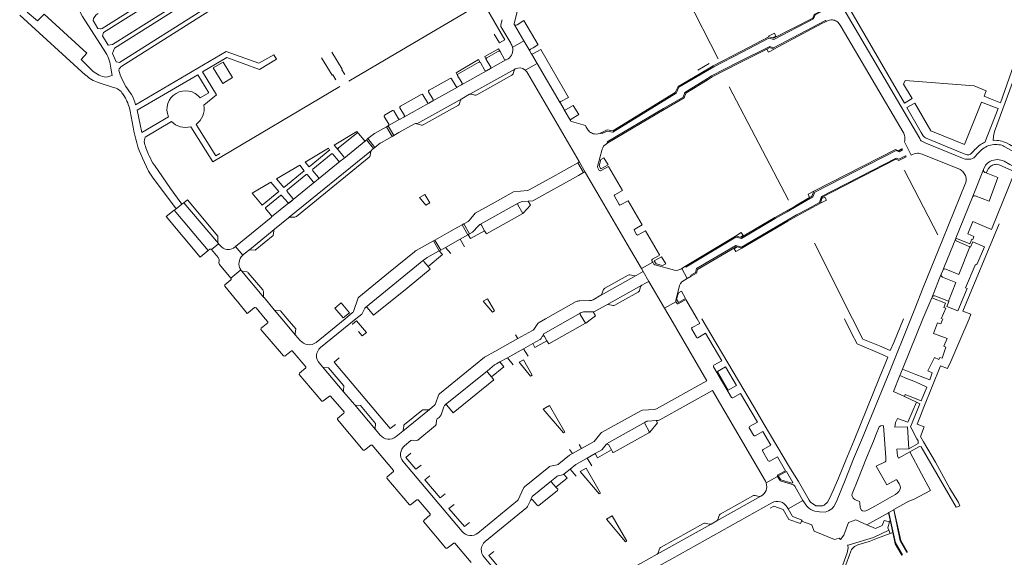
# Model space of a CAD drawing. Extents: x 145000 to 155000, y 457500 to 470000.
# Tile 386 of 548: x 148554 to 148995, y 467893 to 468134. Entities that reach past the tile are written whole.
import ezdxf

# ---------------------------------------------------------------- set-up
doc = ezdxf.new("R2010")
doc.units = 0
doc.header["$LTSCALE"] = 0.2
doc.header["$MEASUREMENT"] = 0
doc.layers.add('kant verharding', color=252, linetype='Continuous', lineweight=0)

msp = doc.modelspace()

# ---------------------------------------------------------------- linework, layer by layer
at = {"layer": 'kant verharding', "linetype": 'Continuous', "lineweight": 0}
for p, q in [((148848.92, 468151.27), (148866.74, 468116.47)), ((148638.57, 468137.85), (148599.6, 468113.16)), ((148701.3, 468106.42), (148758.54, 468140.25)), ((148583.36, 468109.17), (148553.81, 468135.94)), ((148588.85, 468130.04), (148586.66, 468133.58)), ((148588.85, 468130.04), (148589.97, 468129.89)), ((148775.47, 468131.68), (148779.66, 468124.44)), ((148590.91, 468126.72), (148593.47, 468122.59)), ((148779.66, 468124.44), (148782.26, 468120.01)), ((148763.04, 468116.88), (148768.23, 468119.85)), ((148768.98, 468119.67), (148771.02, 468116.2)), ((148782.3, 468119.95), (148782.98, 468118.8)), ((148764.86, 468112.73), (148762.82, 468116.2)), ((148764.73, 468112.11), (148771.57, 468115.96)), ((148771.57, 468115.96), (148771.71, 468116.03)), ((148771.71, 468116.03), (148772.59, 468116.5)), ((148782.98, 468118.8), (148783.03, 468118.7)), ((148783.03, 468118.7), (148785.57, 468114.34)), ((148598.18, 468111.39), (148598.77, 468109.34)), ((148759.47, 468114.89), (148750.11, 468109.65)), ((148751.76, 468104.85), (148762.88, 468111.08)), ((148755.44, 468100.62), (148775.59, 468111.87)), ((148760.18, 468114.74), (148760.1, 468114.84)), ((148760.18, 468114.74), (148762.2, 468111.27)), ((148762.88, 468111.08), (148764.63, 468112.06)), ((148764.63, 468112.06), (148764.73, 468112.11)), ((148775.59, 468111.87), (148775.25, 468111.37)), ((148775.75, 468111.96), (148775.59, 468111.87)), ((148781.01, 468110.6), (148780.29, 468111.4)), ((148785.57, 468114.34), (148795.95, 468096.69)), ((148857.64, 468111.36), (148862.68, 468114.4)), ((148737.19, 468102.47), (148746.62, 468107.71)), ((148747.3, 468107.51), (148749.31, 468104.04)), ((148749.95, 468108.98), (148751.94, 468105.52)), ((148595.78, 468103.61), (148588.92, 468105.78)), ((148640.35, 468070.39), (148697.27, 468104.05)), ((148739.07, 468098.28), (148736.99, 468101.74)), ((148738.87, 468097.63), (148749.94, 468103.83)), ((148749.94, 468103.83), (148749.99, 468103.86)), ((148749.99, 468103.86), (148751.76, 468104.85)), ((148871.61, 468103.93), (148898.12, 468053.21)), ((148601.15, 468098.86), (148599.98, 468100.7)), ((148603.84, 468100.44), (148603.39, 468101.08)), ((148733.67, 468100.49), (148724.34, 468095.19)), ((148731.69, 468087.37), (148751.82, 468098.59)), ((148736.41, 468096.83), (148734.44, 468100.33)), ((148737.09, 468096.64), (148738.87, 468097.63)), ((148750.86, 468096.4), (148751.33, 468098)), ((148751.82, 468098.59), (148755.31, 468100.55)), ((148755.44, 468100.62), (148755.31, 468100.55)), ((148604.71, 468085.85), (148603.29, 468092.98)), ((148720.78, 468093.27), (148717.28, 468091.29)), ((148723.5, 468089.59), (148721.47, 468093.12)), ((148724.14, 468094.53), (148726.15, 468091.07)), ((148725.94, 468090.39), (148737.09, 468096.64)), ((148734.58, 468086.91), (148750.39, 468095.77)), ((148795.95, 468096.69), (148795.99, 468096.59)), ((148795.99, 468096.59), (148797.64, 468093.76)), ((148797.64, 468093.76), (148797.7, 468093.67)), ((148797.7, 468093.67), (148800.61, 468088.79)), ((148620.48, 468090.52), (148608.5, 468083.51)), ((148717.1, 468090.61), (148719.11, 468087.16)), ((148718.96, 468086.52), (148724.13, 468089.39)), ((148724.13, 468089.39), (148724.18, 468089.42)), ((148724.18, 468089.42), (148725.94, 468090.39)), ((148800.61, 468088.79), (148800.72, 468088.59)), ((148800.72, 468088.59), (148800.96, 468088.45)), ((148610.06, 468081.38), (148621.81, 468088.36)), ((148630.41, 468086.05), (148640.35, 468070.39)), ((148641.73, 468072.94), (148632.88, 468087.11)), ((148718.13, 468086.07), (148718.87, 468086.49)), ((148718.13, 468086.07), (148720.6, 468081.66)), ((148718.87, 468086.49), (148718.96, 468086.52)), ((148721.34, 468082.08), (148718.87, 468086.49)), ((148731.51, 468087.43), (148731.69, 468087.37)), ((148731.69, 468087.37), (148733.8, 468086.81)), ((148704.83, 468083.11), (148696.54, 468076.4)), ((148698.95, 468071.89), (148708.84, 468079.92)), ((148708.13, 468080), (148705.55, 468083.08)), ((148712.3, 468076.26), (148709.15, 468080.17)), ((148709.82, 468080.7), (148712.96, 468076.79)), ((148720.6, 468081.66), (148721.34, 468082.08)), ((148674.53, 468045.48), (148711.33, 468075.44)), ((148696.46, 468075.69), (148699.03, 468072.6)), ((148711.33, 468075.44), (148711.17, 468075.09)), ((148711.61, 468075.7), (148711.33, 468075.44)), ((148711.61, 468075.7), (148712.3, 468076.26)), ((148712.3, 468076.26), (148712.96, 468076.79)), ((148994.86, 468077.21), (149000, 468074.3)), ((148611.55, 468066.07), (148608.76, 468072.02)), ((148643.5, 468073.99), (148641.73, 468072.94)), ((148677.77, 468045.87), (148710.39, 468072.47)), ((148693.38, 468073.8), (148685.11, 468067.06)), ((148696.68, 468070.71), (148694.1, 468073.78)), ((148697.38, 468070.62), (148698.95, 468071.89)), ((148710.82, 468073.13), (148711.17, 468075.09)), ((148614.14, 468068.77), (148621.32, 468058.44)), ((148687.58, 468062.63), (148697.38, 468070.62)), ((148803.88, 468069.88), (148804.28, 468070.11)), ((148803.88, 468069.88), (148806.42, 468065.5)), ((148804.38, 468070.51), (148807.3, 468065.47)), ((148980.58, 468054.51), (148985.57, 468066.85)), ((148985.61, 468066.94), (148985.57, 468066.85)), ((148985.61, 468066.94), (148986.44, 468068.76)), ((148673.72, 468057.76), (148682.04, 468064.51)), ((148682.7, 468064.49), (148685.25, 468061.4)), ((148685.05, 468066.36), (148687.61, 468063.29)), ((148685.96, 468061.32), (148687.53, 468062.58)), ((148687.53, 468062.58), (148687.58, 468062.63)), ((148804.08, 468064.21), (148806.42, 468065.5)), ((148806.42, 468065.5), (148806.65, 468065.63)), ((148986.8, 468065.34), (148986.15, 468065.6)), ((148621.32, 468058.44), (148626.47, 468051.36)), ((148676.3, 468053.47), (148685.96, 468061.32)), ((148664.08, 468049.92), (148670.6, 468055.23)), ((148671.3, 468055.15), (148673.87, 468052.07)), ((148676.19, 468053.97), (148673.63, 468057.06)), ((148674.35, 468051.89), (148676.3, 468053.47)), ((148674.6, 468052), (148676.14, 468053.26)), ((148676.14, 468053.26), (148676.3, 468053.47)), ((148912.57, 468051.8), (148913.16, 468053.83)), ((148623.04, 468048.67), (148623.85, 468049.31)), ((148623.85, 468049.31), (148626.47, 468051.36)), ((148626.47, 468051.36), (148627.32, 468052.02)), ((148666.59, 468046.15), (148664.01, 468049.22)), ((148666.65, 468045.62), (148674.35, 468051.89)), ((148674.35, 468051.89), (148674.6, 468052)), ((148759.92, 468042.2), (148777.16, 468051.8)), ((148779.21, 468047.25), (148776.96, 468051.13)), ((148826.4, 468052.9), (148832.68, 468042.04)), ((148666.5, 468045.43), (148666.65, 468045.62)), ((148667.96, 468040.14), (148674.28, 468045.32)), ((148674.53, 468045.48), (148674.28, 468045.32)), ((148675.01, 468045.6), (148674.53, 468045.48)), ((148675.01, 468045.6), (148677.03, 468045.6)), ((148667.96, 468040.14), (148667.81, 468039.99)), ((148752, 468042.16), (148752.75, 468042.57))]:
    msp.add_line(p, q, dxfattribs=at)
at = {"layer": 'kant verharding', "lineweight": 0}
for p, q in [((148973.1, 468036.11), (148980.58, 468054.51)), ((148627.32, 468052.02), (148642.8, 468033.75)), ((148623.04, 468048.67), (148638.3, 468030.61)), ((148650.45, 468032.34), (148666.5, 468045.43)), ((148656.73, 468030.9), (148667.81, 468039.99)), ((148667.81, 468039.99), (148667.61, 468039.46)), ((148745.97, 468038.77), (148748.38, 468040.13)), ((148752, 468042.16), (148754.56, 468037.62)), ((148752.75, 468042.57), (148755.31, 468038.03)), ((148760.61, 468041.96), (148762.05, 468039.48)), ((148739.8, 468035.29), (148745.97, 468038.77)), ((148744.57, 468032.02), (148751.05, 468035.65)), ((148751.05, 468035.65), (148754.56, 468037.62)), ((148751.05, 468035.65), (148753.07, 468032.25)), ((148754.56, 468037.62), (148754.69, 468037.69)), ((148834.2, 468039.43), (148840.43, 468028.67)), ((148851.99, 468023.53), (148874.48, 468037.08)), ((148874.48, 468037.08), (148876.67, 468036.65)), ((148973.08, 468036.06), (148973.1, 468036.11)), ((148639, 468031.17), (148638.3, 468030.61)), ((148642.92, 468033.62), (148639.76, 468031.05)), ((148642.8, 468033.75), (148642.92, 468033.62)), ((148642.92, 468033.62), (148643.48, 468032.98)), ((148650.45, 468032.34), (148653.7, 468028.49)), ((148739.11, 468034.9), (148741.71, 468030.43)), ((148739.8, 468035.29), (148742.42, 468030.83)), ((148742.42, 468030.83), (148744.57, 468032.02)), ((148744.57, 468032.02), (148746.9, 468029.3)), ((148875.21, 468032.19), (148877.24, 468031.64)), ((148909.84, 468033.92), (148926.79, 468000)), ((148639.76, 468031.05), (148639.73, 468031.09)), ((148642.68, 468027.54), (148639.76, 468031.05)), ((148654.07, 468028.8), (148653.7, 468028.49)), ((148741.71, 468030.43), (148742.42, 468030.83)), ((148708.75, 468005.13), (148734.9, 468026.43)), ((148736.72, 468023.52), (148734.85, 468025.74)), ((148832.37, 468022.51), (148837.41, 468025.34)), ((148832.37, 468022.51), (148833.15, 468021.19)), ((148849.9, 468022.27), (148850.46, 468022.61)), ((148850.46, 468022.61), (148851.99, 468023.53)), ((148850.46, 468022.61), (148852.79, 468018.05)), ((148652.83, 468021.9), (148648.39, 468018.27)), ((148648.39, 468018.27), (148648.44, 468018.21)), ((148652.83, 468021.9), (148652.91, 468021.78)), ((148652.91, 468021.78), (148653.18, 468021.51)), ((148653.18, 468021.51), (148663.16, 468009.64)), ((148814.21, 468010.61), (148829.9, 468019.39)), ((148827.17, 468019.74), (148829.15, 468019.29)), ((148829.9, 468019.39), (148833.15, 468021.19)), ((148833.15, 468021.19), (148835.65, 468016.78)), ((148851.61, 468017.35), (148852.79, 468018.05)), ((148852.79, 468018.05), (148854.64, 468019.13)), ((148966.64, 468020.04), (148967.32, 468021.72)), ((148645.63, 468014.59), (148651.05, 468008.06)), ((148648.39, 468017.49), (148645.71, 468015.31)), ((148816.86, 468006.36), (148832.42, 468015.05)), ((148835.65, 468016.78), (148842.66, 468004.78)), ((148663, 468012.24), (148662.99, 468010.23)), ((148663.16, 468009.64), (148663.26, 468009.53)), ((148663.26, 468009.53), (148667.83, 468004.12)), ((148814.13, 468010.57), (148810.62, 468008.59)), ((148814.13, 468010.57), (148814.21, 468010.61)), ((148958.39, 468000), (148962.38, 468009.47)), ((148962.38, 468009.47), (148962.5, 468009.75)), ((148963.8, 468010.31), (148969.82, 468007.87)), ((148651.05, 468008.06), (148651.32, 468007.73)), ((148659.67, 468004.94), (148663.83, 468000)), ((148708.75, 468005.13), (148708.7, 468005.09)), ((148803.14, 468007.71), (148789.31, 468000)), ((148809.12, 468008.17), (148804.66, 468008.09)), ((148842.66, 468004.78), (148847.78, 468007.65)), ((148852.26, 468008.67), (148857.29, 468000)), ((148667.83, 468004.12), (148671.3, 468000)), ((148804.93, 468002.51), (148800.45, 468000)), ((148805.07, 468002.65), (148804.93, 468002.51)), ((148806.09, 468000), (148804.93, 468001.97)), ((148806.78, 468003.12), (148810.62, 468003.19)), ((148979.05, 468000), (148979.93, 468002.09)), ((148671.3, 468000), (148677.41, 467992.77)), ((148699.56, 468000), (148686.6, 467989.42)), ((148704.44, 468000), (148688.54, 467987.11)), ((148807.26, 467998.01), (148806.09, 468000)), ((148679.44, 467990.37), (148677.41, 467992.77)), ((148775.92, 467992.87), (148776.89, 467991.14)), ((148790.01, 467990.2), (148788.86, 467992.17)), ((148779.56, 467986.66), (148783.61, 467988.93)), ((148772.26, 467982.6), (148779.56, 467986.66)), ((148779.56, 467986.66), (148781.55, 467983.28)), ((148688.07, 467980.15), (148689.45, 467978.53)), ((148689.45, 467978.53), (148699.02, 467967.22)), ((148768.88, 467980.73), (148772.26, 467982.6)), ((148772.26, 467982.6), (148774.91, 467979.46)), ((148744.44, 467961.46), (148763.32, 467976.79)), ((148765.09, 467974.05), (148763.34, 467976.15)), ((148948.1, 467974.57), (148949.19, 467977.53)), ((148703.75, 467961.62), (148699.02, 467967.22)), ((148955.48, 467962.77), (148950.13, 467965.27)), ((148703.75, 467961.62), (148713.22, 467950.43)), ((148725.41, 467949.73), (148737.34, 467959.44)), ((148715.26, 467948), (148713.22, 467950.43)), ((148725.41, 467949.73), (148722.38, 467947.27)), ((148804.45, 467943.79), (148805.52, 467942)), ((148818.86, 467941.34), (148817.49, 467943.71)), ((148800.05, 467941.51), (148801.49, 467939.79)), ((148801.49, 467939.79), (148805.52, 467942)), ((148808.03, 467937.65), (148811.58, 467939.65)), ((148818.86, 467941.34), (148819.38, 467940.44)), ((148752.03, 467904.82), (148725.48, 467936.21)), ((148808.03, 467937.65), (148810.05, 467934.23)), ((148797.56, 467930.39), (148800.4, 467932.7)), ((148800.4, 467932.7), (148803.05, 467929.55)), ((148888.16, 467926.62), (148893.23, 467929.45)), ((148794.65, 467923.18), (148786.42, 467916.47)), ((148794.02, 467924.66), (148794.69, 467923.87)), ((148785.67, 467916.52), (148783.58, 467918.96)), ((148866.1, 467909.59), (148885.74, 467920.6)), ((148897.98, 467914.9), (148904.68, 467918.67)), ((148905.31, 467917.56), (148904.68, 467918.67)), ((148897.54, 467915.65), (148897.98, 467914.9)), ((148933.21, 467907.74), (148942.96, 467913.2)), ((148942.96, 467913.2), (148943.16, 467913.31)), ((148943.68, 467909.93), (148942.96, 467913.2)), ((148943.16, 467913.31), (148943.8, 467910.4)), ((148839.37, 467894.68), (148863.48, 467908.11)), ((148863.48, 467908.11), (148866.1, 467909.59)), ((148943.49, 467909.17), (148943.68, 467909.93)), ((148943.68, 467909.93), (148943.8, 467910.4)), ((148944.93, 467904.28), (148943.68, 467909.93)), ((148943.13, 467905.37), (148943.74, 467903.92)), ((148943.74, 467903.92), (148944.93, 467904.28)), ((148787.02, 467863.44), (148761.82, 467893.23)), ((148923.84, 467889.8), (148925.49, 467894.39)), ((148949.31, 467894.35), (148948.95, 467894.15))]:
    msp.add_line(p, q, dxfattribs=at)
at = {"layer": 'kant verharding', "linetype": 'Continuous', "lineweight": 0, "flags": 128}
for points in [[(148875.2, 468220.09), (148887.32, 468199.39), (148887.51, 468198.92), (148887.79, 468198.49), (148888, 468198.27), (148888.25, 468198.08), (148888.63, 468197.92), (148889.04, 468197.88), (148893.85, 468196.57), (148894.35, 468196.46), (148894.81, 468196.25), (148895.07, 468196.07), (148895.29, 468195.84), (148895.45, 468195.61), (148895.58, 468195.36), (148920.38, 468153.37), (148920.76, 468152.89), (148921.04, 468152.35), (148921.2, 468151.83), (148921.29, 468151.29), (148921.31, 468150.89), (148921.28, 468150.49), (148919.53, 468144.6), (148957.02, 468080.73)], [(148590.73, 468130.06), (148629.04, 468154.28), (148629.16, 468155.69), (148627.18, 468158.94), (148625.33, 468159.63)], [(148597.77, 468155.45), (148577.74, 468143.31), (148581.94, 468135.45), (148592.34, 468119.13)], [(148590.91, 468126.72), (148591.38, 468128.3), (148630.15, 468152.72), (148631.4, 468152.08), (148633.62, 468148.38), (148633.45, 468146.97), (148595.4, 468122.93), (148593.47, 468122.59)], [(148595.4, 468118.9), (148596.21, 468121.23), (148634.2, 468145.25), (148635.47, 468145.07), (148635.97, 468144.76), (148638.12, 468141.28)], [(148758.54, 468140.25), (148756.65, 468143.32), (148759.56, 468144.97), (148771.19, 468124.96), (148768.8, 468123.62), (148766.4, 468127.51)], [(148586.52, 468110.94), (148581.36, 468116.13), (148583.91, 468118.91), (148564.8, 468136.43), (148561.83, 468133.46), (148557.23, 468137.29)], [(148637.77, 468139.61), (148598.55, 468114.77), (148597.11, 468115.07)], [(148776.83, 468138.2), (148775.29, 468132.12), (148775.33, 468131.88), (148775.47, 468131.68), (148775.64, 468131.56), (148775.84, 468131.48), (148776.02, 468131.45), (148776.2, 468131.45), (148776.63, 468131.72), (148779.6, 468133.6), (148786.01, 468122.72), (148785.9, 468122.66), (148783.82, 468121.42), (148782.9, 468120.88)], [(148814.55, 468083.44), (148814.78, 468083), (148817.02, 468084.12), (148819.57, 468083.66), (148847.81, 468101.02), (148849.14, 468103.77), (148859.11, 468109.61), (148864.75, 468112.93), (148877.39, 468119.49), (148889.38, 468125.74), (148891.59, 468125.16), (148909.4, 468134.35), (148910.21, 468136.14), (148912.73, 468137.47), (148912.55, 468137.82)], [(148912.55, 468137.82), (148909.76, 468136.35), (148909.02, 468134.72), (148891.53, 468125.69), (148891.02, 468125.82)], [(148925.13, 468139.68), (148950.14, 468096.55), (148953.6, 468098.61), (148949.7, 468105.08), (148950.49, 468106.8), (148981.37, 468104.36), (148986.78, 468102.11), (148985.77, 468099.67), (148988.61, 468098.54), (148993.12, 468096.76), (149000, 468116.34)], [(148773.74, 468123.43), (148769.4, 468130.89), (148769.27, 468131.26), (148769.27, 468131.65), (148769.88, 468133.97)], [(148915.01, 468133.17), (148914.76, 468133.65), (148891.54, 468121.38), (148889.82, 468122.01), (148875.7, 468114.94), (148863.71, 468108.78), (148861.92, 468107.65), (148858.84, 468105.71), (148851.76, 468101.41), (148851.01, 468099.31), (148842.27, 468094.22), (148817.01, 468079.24), (148817.26, 468078.81)], [(148891.58, 468120.83), (148913.19, 468132.25), (148915.01, 468133.17)], [(148915.01, 468133.17), (148915.9, 468133.63), (148916.63, 468133.81), (148917.37, 468133.88)], [(148949.53, 468083.61), (148921.76, 468130.72), (148921.28, 468131.54), (148920.73, 468132.32)], [(148774.6, 468121.62), (148774.73, 468121.69), (148779.66, 468124.44)], [(148891.02, 468125.82), (148889.32, 468126.27), (148877.16, 468119.93), (148864.51, 468113.37), (148858.86, 468110.04), (148848.76, 468104.12), (148847.42, 468101.37), (148819.47, 468084.19), (148816.94, 468084.64), (148814.55, 468083.44)], [(148891.02, 468125.82), (148892.58, 468126.63), (148891.89, 468127.97), (148889.23, 468126.59), (148889.4, 468126.25)], [(148636.26, 468095.65), (148641.94, 468100.37), (148635.72, 468110.6), (148646.56, 468116.99), (148661.22, 468111.72), (148668.83, 468116.28), (148667.61, 468118.24), (148660.93, 468114.44), (148646.25, 468119.7), (148605.73, 468095.88)], [(148693.57, 468119.46), (148698.31, 468111.78), (148698.08, 468111.57), (148699.44, 468109.46)], [(148768.98, 468119.67), (148768.31, 468120.88), (148762.1, 468117.42), (148762.82, 468116.2)], [(148782.26, 468120.01), (148782.28, 468119.98), (148782.3, 468119.95)], [(148782.9, 468120.88), (148782.69, 468120.76), (148782.48, 468120.63)], [(148783.66, 468118.62), (148787.18, 468120.64), (148799.66, 468099.13), (148796.19, 468097.28)], [(148817.26, 468078.81), (148842.52, 468093.79), (148851.42, 468098.97), (148852.17, 468101.08), (148859.1, 468105.28), (148862.19, 468107.23), (148863.96, 468108.35), (148875.93, 468114.49), (148888.49, 468120.79)], [(148888.49, 468120.79), (148889.85, 468121.47), (148891.58, 468120.83)], [(148891.58, 468120.83), (148891.74, 468120.77), (148889.18, 468119.45), (148888.49, 468120.79)], [(148595.4, 468118.9), (148597.09, 468115.15), (148597.11, 468115.07)], [(148689.04, 468116.84), (148693.8, 468109.17), (148694.07, 468109.33), (148695.44, 468107.07)], [(148760.1, 468114.84), (148759.37, 468116.13), (148749.25, 468110.13), (148749.95, 468108.98)], [(148594.67, 468112.32), (148595.3, 468109.04), (148592.51, 468108.2)], [(148649.2, 468108.02), (148644.99, 468114.95), (148640.52, 468112.35), (148644.76, 468105.42), (148649.2, 468108.02)], [(148756.12, 468100.61), (148757.76, 468100.2), (148758.16, 468100.19), (148758.55, 468100.3), (148774.33, 468109.12), (148774.62, 468109.38), (148774.79, 468109.73), (148775.25, 468111.37)], [(148780.29, 468111.4), (148780.53, 468111.53), (148785.57, 468114.34)], [(148804.38, 468070.51), (148781.45, 468109.92), (148781.01, 468110.6)], [(148606.49, 468093.41), (148633.59, 468109.32), (148638.55, 468101.19), (148634.63, 468098.97)], [(148991.45, 468079.93), (148990.67, 468079.96), (148989.88, 468079.93), (148989.95, 468081.79), (148990.49, 468083.93), (149000, 468109.94)], [(148606.49, 468093.41), (148607.73, 468087.1), (148608.5, 468083.51)], [(148798.32, 468093.58), (148801.8, 468095.55), (148804.2, 468091.45), (148800.84, 468089.44)], [(148986.17, 468078.97), (148992.17, 468094.17), (148990.04, 468094.9), (148984.68, 468097), (148976.96, 468078.07), (148962, 468084.26), (148954.76, 468096.65), (148951.25, 468094.63), (148957.6, 468083.45), (148958.02, 468082.72), (148958.52, 468082.04), (148958.83, 468081.69), (148959.18, 468081.37)], [(148709.82, 468080.7), (148712.72, 468083.04), (148718.13, 468086.07)], [(148721.34, 468082.08), (148723.7, 468083.4), (148730.73, 468087.33)], [(148800.96, 468088.45), (148807.24, 468086.52), (148807.41, 468086.15), (148807.6, 468085.79), (148807.86, 468085.35), (148808.14, 468084.92)], [(148705.55, 468083.08), (148704.85, 468083.91), (148694.66, 468077.86), (148696.46, 468075.69)], [(148709.15, 468080.17), (148709.13, 468080.15), (148709.82, 468080.7)], [(148712.96, 468076.79), (148714.74, 468078.24), (148715.3, 468078.68), (148715.81, 468078.99), (148720.6, 468081.66)], [(148974.72, 468067.07), (148958.09, 468073.79), (148957.51, 468073.98), (148956.92, 468074.11), (148956.44, 468074.16), (148955.96, 468074.17), (148955.22, 468074.09), (148954.49, 468073.92), (148953.78, 468073.67), (148953.2, 468073.31), (148950.14, 468079.28), (148950.24, 468079.87), (148950.3, 468080.44), (148950.3, 468080.99), (148950.25, 468081.53)], [(148960.62, 468080.57), (148975.32, 468074.49), (148977.4, 468073.72), (148978.22, 468073.53)], [(148692.69, 468075.63), (148692.48, 468075.87), (148692.15, 468076.39), (148681.73, 468070.24), (148683.49, 468068.14), (148692.69, 468075.63)], [(148814.95, 468076.64), (148814.72, 468076.06), (148812.57, 468068.26), (148812.6, 468067.94), (148813.42, 468066.45), (148813.71, 468066.23), (148814.04, 468066.26), (148817.56, 468068.21), (148823.83, 468057.49), (148820.37, 468055.55), (148820.14, 468055.28), (148820.18, 468054.89), (148822.34, 468051.19), (148822.63, 468050.96), (148823.01, 468051.02), (148826.4, 468052.9)], [(148814.95, 468076.64), (148815.14, 468076.99), (148815.37, 468077.31), (148815.64, 468077.6), (148815.96, 468077.85), (148817.26, 468078.81)], [(148957.96, 468079.55), (148958.44, 468079.29), (148959.06, 468078.99), (148959.69, 468078.72), (148976.12, 468072), (148976.9, 468071.67), (148977.5, 468071.54), (148978.4, 468071.46), (148979.23, 468071.45)], [(148979.69, 468073.72), (148980.89, 468074.88), (148981.88, 468075.93)], [(148994.44, 468079.32), (148995.81, 468078.76), (148997.13, 468078.08), (149000, 468076.38)], [(148817.36, 468068.93), (148814.09, 468067.18), (148813.32, 468068.55), (148814.07, 468071.39), (148815.45, 468072.16), (148817.36, 468068.93)], [(148981.69, 468072.6), (148982.87, 468073.91), (148984.11, 468075.16)], [(148681.28, 468066.32), (148679.26, 468068.78), (148668.9, 468062.66), (148672.08, 468058.82), (148681.28, 468066.32)], [(148752.75, 468042.57), (148754.74, 468043.66), (148755.06, 468043.9), (148755.34, 468044.18), (148757.8, 468047.33), (148766.72, 468052.31), (148775.02, 468056.94), (148781.3, 468057.51), (148781.7, 468057.58), (148782.09, 468057.72), (148792.62, 468063.61), (148803.88, 468069.88)], [(148986.8, 468065.34), (148987.76, 468067.29), (148988.21, 468067.84), (148988.73, 468068.32)], [(148994.76, 468070.56), (148997.34, 468069.12), (149000, 468067.67)], [(148623.85, 468049.31), (148613.34, 468063.5), (148611.55, 468066.07)], [(148781.51, 468052.72), (148783.73, 468052.89), (148804.08, 468064.21)], [(148981.86, 468055.06), (148988.01, 468052.76), (148992.01, 468063.29), (148986.8, 468065.34)], [(148669.83, 468057.01), (148666.37, 468061.16), (148658, 468056.22), (148662.41, 468050.96), (148669.83, 468057.01)], [(148737.48, 468051.91), (148735.73, 468050.9), (148732.83, 468054.34), (148735.33, 468055.74), (148737.48, 468051.91)], [(148909.61, 468057.15), (148906.94, 468055.78), (148907.66, 468054.37)], [(148907.66, 468054.37), (148908.68, 468054.97), (148909.61, 468057.15)], [(148912.57, 468051.8), (148915.21, 468053.22), (148914.5, 468054.54), (148913.16, 468053.83)], [(148777.16, 468051.8), (148778.07, 468052.26), (148778.41, 468052.41), (148778.83, 468052.49), (148781.51, 468052.72)], [(148779.21, 468047.25), (148779.37, 468047.29), (148782.58, 468050.89), (148781.51, 468052.72)], [(148748.38, 468040.13), (148750.35, 468041.25), (148752, 468042.16)]]:
    msp.add_lwpolyline(points, dxfattribs=at)
at = {"layer": 'kant verharding', "lineweight": 0, "flags": 128}
for points in [[(148851.99, 468023.53), (148852.25, 468023.1), (148874.57, 468036.55), (148877.17, 468036.04), (148892.29, 468044.94), (148897.64, 468047.98), (148901.59, 468050.25), (148909.08, 468054.62), (148910, 468056.79), (148946.36, 468075.4), (148947.71, 468074.85), (148949.25, 468075.64), (148949.02, 468076.09), (148947.48, 468075.3), (148946.13, 468075.84), (148909.61, 468057.15)], [(148913.16, 468053.83), (148913.34, 468054.43), (148946.2, 468071.47), (148947.66, 468070.91), (148950.84, 468072.55), (148950.61, 468072.99), (148947.63, 468071.46), (148946.38, 468071.94), (148912.92, 468054.78), (148912.15, 468052.14), (148906.7, 468049.2), (148901.76, 468046.55), (148897.68, 468044.2), (148877.17, 468032.18), (148874.66, 468032.86), (148856.97, 468022.5), (148856.53, 468020.83), (148854.39, 468019.54), (148854.64, 468019.13)], [(148973.1, 468036.11), (148979.38, 468033.54), (148980.31, 468035.73), (148980.69, 468035.57), (148981.25, 468036.89), (148978.48, 468038.13), (148980.8, 468043.58), (148989.08, 468040.09), (148999.59, 468065.78), (148992.49, 468069.05)], [(148807.3, 468065.47), (148812.33, 468056.81), (148825.96, 468033.44), (148832.37, 468022.51)], [(148949.98, 468066.3), (148950.15, 468066.39), (148965.1, 468037.61)], [(148953.06, 468000), (148954.75, 468004.57), (148958.54, 468014.04), (148967.26, 468035.68), (148977.45, 468060.76)], [(148627.32, 468052.02), (148628.91, 468053.25), (148642.63, 468037.03), (148642.55, 468034.45)], [(148876.67, 468036.65), (148877.08, 468036.57), (148892.04, 468045.37), (148897.39, 468048.41), (148901.34, 468050.68), (148907.66, 468054.37)], [(148877.24, 468031.64), (148897.93, 468043.77), (148902, 468046.11), (148906.94, 468048.76), (148912.57, 468051.8)], [(148638.3, 468030.61), (148634.64, 468027.69), (148619.36, 468045.78), (148623.04, 468048.67)], [(148762.05, 468039.48), (148762.85, 468038.1), (148779.21, 468047.25)], [(148755.31, 468038.03), (148756.68, 468038.81), (148759.32, 468041.7), (148759.58, 468041.99), (148759.92, 468042.2)], [(148832.68, 468042.04), (148829.36, 468040.16), (148829.11, 468039.82), (148829.16, 468039.48), (148830.17, 468037.76), (148830.51, 468037.51), (148830.86, 468037.59), (148834.2, 468039.43)], [(148992.52, 468042.55), (148976.26, 468003.51), (148979.93, 468002.09)], [(148656.73, 468030.9), (148657.14, 468030.92), (148659.27, 468030.74), (148667.42, 468037.39), (148667.61, 468039.46)], [(148754.69, 468037.69), (148755.7, 468035.95), (148762.05, 468039.48)], [(148754.69, 468037.69), (148754.83, 468037.75), (148755.31, 468038.03)], [(148874.48, 468037.08), (148877.05, 468038.63), (148877.82, 468037.34), (148876.67, 468036.65)], [(148967.32, 468021.72), (148968.07, 468023.58), (148973.08, 468036.06)], [(148699.56, 468000), (148700.6, 468000.85), (148702.95, 468002.79), (148703.17, 468003.01), (148703.29, 468003.31), (148705.4, 468009.4), (148705.53, 468009.61), (148705.72, 468009.76), (148718.95, 468020.55), (148730.6, 468030.05), (148731.02, 468030.35), (148731.38, 468030.6), (148739.11, 468034.9)], [(148739.11, 468034.9), (148739.17, 468034.93), (148739.8, 468035.29)], [(148854.64, 468019.13), (148856.96, 468020.51), (148857.4, 468022.17), (148874.73, 468032.32), (148875.21, 468032.19)], [(148877.24, 468031.64), (148874.65, 468030.12), (148873.89, 468031.42), (148875.21, 468032.19)], [(148968.64, 468022.27), (148974.46, 468019.8), (148979.42, 468032.22), (148973.6, 468034.77)], [(148969.82, 468007.87), (148970.02, 468007.79), (148969.05, 468005.59), (148974.01, 468003.59), (148978.22, 468013.65), (148977.53, 468013.96), (148981.8, 468023.99), (148982.77, 468024.67), (148985.92, 468032.24), (148980.7, 468034.44), (148979.78, 468032.11), (148979.42, 468032.22)], [(148654.07, 468028.8), (148656.4, 468030.7), (148656.57, 468030.79), (148656.73, 468030.9)], [(148734.9, 468026.43), (148735.57, 468026.96), (148736.39, 468027.47), (148741.44, 468030.29), (148741.71, 468030.43)], [(148736.72, 468023.52), (148743.17, 468028.77), (148741.71, 468030.43)], [(148840.43, 468028.67), (148840.23, 468028.39), (148837.21, 468026.7), (148836.98, 468026.44), (148837.01, 468026.03), (148837.41, 468025.34)], [(148843.17, 468024.64), (148841.28, 468027.83), (148838.06, 468026), (148838.87, 468024.62), (148841.74, 468023.84), (148843.17, 468024.64)], [(148648.39, 468018.27), (148643.25, 468024.38), (148643.09, 468024.72), (148643.06, 468025.1), (148643.16, 468026.11)], [(148709.42, 468005.03), (148712.35, 468001.62), (148727.31, 468013.8), (148737.74, 468022.29), (148736.72, 468023.52)], [(148837.41, 468025.34), (148837.93, 468024.44), (148838.32, 468024.19), (148847.17, 468021.75), (148848.23, 468021.72), (148849.9, 468022.27)], [(148653.18, 468021.51), (148653.54, 468021.36), (148655.57, 468021.03), (148655.93, 468020.89), (148656.22, 468020.63), (148662.71, 468012.94)], [(148814.63, 468011.16), (148815.35, 468013.18), (148815.55, 468013.52), (148815.85, 468013.78), (148826.41, 468019.62)], [(148962.5, 468009.75), (148963.24, 468011.61), (148965.89, 468018.19), (148966.64, 468020.04)], [(148967.2, 468018.74), (148973.2, 468016.32), (148969.82, 468007.87)], [(148831.41, 468012.52), (148831.94, 468014.46), (148832.13, 468014.79), (148832.42, 468015.05), (148834.19, 468015.99), (148835.65, 468016.78)], [(148847.78, 468007.65), (148847.71, 468007.85), (148847.73, 468008.19), (148849.4, 468014.98), (148849.83, 468015.91), (148850.45, 468016.65), (148851.61, 468017.35)], [(148817.61, 468006.49), (148819.57, 468005.98), (148819.96, 468005.96), (148820.33, 468006.08), (148823.85, 468008.04), (148830.89, 468011.95)], [(148852.11, 468009.16), (148850.27, 468012.37), (148848.86, 468011.62), (148848.08, 468008.76), (148848.85, 468007.37), (148852.11, 468009.16)], [(148962.38, 468009.47), (148968.55, 468006.99), (148967.79, 468005.13), (148968.61, 468004.8), (148966.65, 468000)], [(148651.32, 468007.73), (148655.76, 468002.39), (148656.26, 468002.8), (148658.96, 468005.03)], [(148701.48, 468002.72), (148698.68, 468000.44), (148694.97, 468004.83), (148697.77, 468007.11), (148701.48, 468002.72)], [(148704.44, 468000), (148707.05, 468002.11), (148708.25, 468004.47), (148708.42, 468004.79), (148708.7, 468005.09)], [(148766.54, 468003.58), (148765.61, 468003.04), (148761.49, 468007.93), (148763.39, 468009.01), (148766.54, 468003.58)], [(148810.62, 468003.19), (148810.81, 468003.19), (148811.2, 468003.26), (148811.56, 468003.41), (148816.86, 468006.36)], [(148842.66, 468004.78), (148844.15, 468002.23), (148845.45, 468000)], [(148852.26, 468008.67), (148848.81, 468006.77), (148848.41, 468006.76), (148848.12, 468006.99), (148847.84, 468007.46), (148847.78, 468007.65)], [(148668.49, 468003.8), (148670.62, 468003.58), (148673.65, 468000)], [(148809.99, 468000), (148811.71, 468001.35), (148810.62, 468003.19)], [(148675.93, 467985.64), (148675.5, 467985.66), (148672.55, 467983.32), (148672.02, 467983.4), (148661.89, 467995.29), (148662, 467995.78), (148664.91, 467998.21), (148664.98, 467998.42), (148664.95, 467998.63), (148663.81, 468000)], [(148673.65, 468000), (148677.47, 467995.5), (148677.26, 467993.4), (148677.27, 467993.07), (148677.41, 467992.77)], [(148705.57, 467994.37), (148707.27, 467992.36), (148709.15, 467993.89), (148704.72, 467999.1), (148702.85, 467997.58), (148702.91, 467997.5)], [(148776.89, 467991.14), (148783.47, 467994.79), (148783.77, 467995.01), (148784.05, 467995.31), (148785.88, 467997.89), (148786.11, 467998.15), (148786.46, 467998.41), (148789.31, 468000)], [(148800.45, 468000), (148788.26, 467993.21), (148788.86, 467992.17)], [(148790.01, 467990.2), (148790.83, 467988.79), (148807.26, 467998.01)], [(148845.45, 468000), (148861.59, 467972.29), (148839, 467959.66), (148838.61, 467959.5), (148838.24, 467959.44), (148832.76, 467959.08), (148832.36, 467959.04), (148831.99, 467958.89), (148814.44, 467949.08), (148814.07, 467948.84), (148811.08, 467945.11), (148805.52, 467942)], [(148807.26, 467998.01), (148807.4, 467998.09), (148807.47, 467998.03), (148809.99, 468000)], [(148893.23, 467929.45), (148893.2, 467929.8), (148893.45, 467930.1), (148896.91, 467932.02), (148893.31, 467938.21), (148889.85, 467936.29), (148889.49, 467936.24), (148889.14, 467936.46), (148886.61, 467940.85), (148886.6, 467941.26), (148886.88, 467941.52), (148890.3, 467943.39), (148886.69, 467949.61), (148883.2, 467947.69), (148882.84, 467947.65), (148882.51, 467947.86), (148880.62, 467951.15), (148880.56, 467951.55), (148880.77, 467951.8), (148884.27, 467953.75), (148876.76, 467966.59), (148873.31, 467964.68), (148872.95, 467964.65), (148872.63, 467964.86), (148864.63, 467978.58), (148864.59, 467978.99), (148864.81, 467979.24), (148868.27, 467981.15), (148861.04, 467993.55), (148857.61, 467991.58), (148857.18, 467991.56), (148856.94, 467991.77), (148854.83, 467995.41), (148854.81, 467995.84), (148855.05, 467996.09), (148858.48, 467997.95), (148857.29, 468000)], [(148859.44, 468000), (148863.38, 467993.15), (148871.01, 467980.32), (148882.89, 467960.13), (148886.88, 467953.52), (148899.16, 467932.78), (148902.62, 467927.16), (148907.47, 467918.8), (148908.07, 467917.97), (148910.39, 467916.33), (148912.06, 467916.27), (148913.54, 467916.3), (148914.14, 467916.65), (148915.73, 467917.89), (148916.4, 467919.27), (148918.16, 467923.16), (148920.58, 467928.71), (148923.81, 467936.69), (148927.62, 467945.74), (148939.02, 467973.77), (148941.86, 467980.62), (148942.7, 467982.91), (148940.19, 467984.05), (148929, 467988.79), (148926.47, 467993.59), (148923.22, 468000)], [(148912.06, 467913.62), (148914.56, 467913.48), (148916.05, 467914.04), (148917.53, 467914.95), (148918.55, 467915.95), (148919.07, 467916.96), (148920.06, 467919.04), (148923.64, 467927.77), (148927.36, 467937.36), (148930.89, 467945.71), (148943.24, 467975.88), (148953.06, 468000)], [(148949.69, 468000), (148945.34, 467989.38), (148943.76, 467985.79), (148938.97, 467987.97), (148931.42, 467990.91), (148926.79, 468000)], [(148949.19, 467977.53), (148952.62, 467986.04), (148958.39, 468000)], [(148949.19, 467977.53), (148955.28, 467975.09), (148961.43, 467972.69), (148962.56, 467975.88), (148960.58, 467976.74), (148963.55, 467982.67), (148965.51, 467981.8), (148966.03, 467982.76), (148967.01, 467982.46), (148968.6, 467987.33), (148967.7, 467987.85), (148969.21, 467991.24), (148966.9, 467992.15), (148963.11, 467993.48), (148964.89, 467998.2), (148966.39, 467997.83), (148967.29, 468000)], [(148979.05, 468000), (148974.97, 467990.36), (148970.89, 467980.9), (148969.44, 467977.78)], [(148783.61, 467988.93), (148786.88, 467990.73), (148787.35, 467991.25), (148787.86, 467992.17), (148788.21, 467992.38)], [(148737.34, 467959.44), (148739.67, 467961.38), (148739.93, 467961.67), (148740.1, 467962.02), (148741.37, 467965.81), (148741.57, 467966.1), (148741.85, 467966.39), (148762.05, 467982.86), (148762.34, 467983.06), (148766.62, 467985.38), (148776.89, 467991.14)], [(148783.61, 467988.93), (148784.62, 467987.19), (148790.01, 467990.2)], [(148756.05, 467890.98), (148748.69, 467899.62), (148748.21, 467899.62), (148745.35, 467897.29), (148744.71, 467897.33), (148734.72, 467909.3), (148734.79, 467909.76), (148737.66, 467912.18), (148737.69, 467912.68), (148732.3, 467919.01), (148731.77, 467919.01), (148728.88, 467916.73), (148728.4, 467916.77), (148718.3, 467928.69), (148718.35, 467929.21), (148721.24, 467931.59), (148721.25, 467932.12), (148711.68, 467943.42), (148711.12, 467943.46), (148708.21, 467941.14), (148707.71, 467941.21), (148696.12, 467954.9), (148696.12, 467955.42), (148699.07, 467957.83), (148699.09, 467958.31), (148693.02, 467965.44), (148692.56, 467965.45), (148689.64, 467963.11), (148689.12, 467963.2), (148679.06, 467975.1), (148679.12, 467975.63), (148682.02, 467978.04), (148682.03, 467978.5), (148675.93, 467985.64)], [(148699.02, 467967.22), (148698.85, 467967.53), (148698.8, 467967.89), (148699, 467969.99), (148692.19, 467978.06), (148690.06, 467978.26), (148689.73, 467978.34), (148689.45, 467978.53)], [(148722.09, 467952.76), (148719.79, 467950.88), (148694.65, 467980.6), (148696.95, 467982.5)], [(148768.88, 467980.73), (148767.33, 467979.89), (148766.53, 467979.36), (148763.32, 467976.79)], [(148765.09, 467974.05), (148770.7, 467978.58), (148768.88, 467980.73)], [(148779.42, 467981.71), (148777.5, 467980.64), (148782.64, 467974.4), (148783.4, 467974.85), (148779.42, 467981.71)], [(148866.35, 467976.47), (148869.98, 467978.54), (148874.87, 467970.11), (148871.23, 467968.09), (148866.35, 467976.47)], [(148958.93, 467951.59), (148955.83, 467952.88), (148957.31, 467956.54), (148958.87, 467960.53), (148966.32, 467979.03), (148969.44, 467977.78)], [(148765.09, 467974.05), (148766.22, 467972.7), (148747.97, 467957.9), (148745.15, 467961.33)], [(148950.13, 467965.27), (148945.16, 467967.5), (148948.1, 467974.57)], [(148948.1, 467974.57), (148951.44, 467973.14), (148954.32, 467972.08), (148957.26, 467970.69), (148960.14, 467969.48), (148957.55, 467963.23), (148951.98, 467965.6), (148950.5, 467966.2), (148950.13, 467965.27)], [(148888.16, 467926.62), (148887.87, 467927.26), (148864.17, 467967.94), (148840.59, 467954.81), (148840.22, 467954.64), (148839.83, 467954.55), (148838.93, 467954.48)], [(148713.22, 467950.43), (148713.08, 467950.87), (148713.22, 467953.14), (148706.48, 467961.2), (148704.25, 467961.43), (148703.98, 467961.49), (148703.75, 467961.62)], [(148788.34, 467959.64), (148791.19, 467961.2), (148798.06, 467949.29), (148797.41, 467948.92), (148788.34, 467959.64)], [(148952.16, 467941.87), (148951.51, 467951.68), (148945.85, 467951.5), (148946.09, 467953.56), (148947.06, 467955.36), (148951.7, 467953.74), (148955.48, 467962.77)], [(148952.16, 467941.87), (148956.26, 467944.15), (148956.22, 467945.42), (148955.74, 467946.25), (148953.49, 467950.66), (148952.89, 467951.64), (148953.55, 467953.42), (148957.03, 467961.95), (148955.48, 467962.77)], [(148737.34, 467959.44), (148737.01, 467959.26), (148736.62, 467959.2), (148734.71, 467959.27), (148734.33, 467959.22), (148733.99, 467959.03), (148726.17, 467952.71), (148725.95, 467952.41), (148725.82, 467952.03), (148725.6, 467950.21), (148725.41, 467949.73)], [(148726.23, 467943.21), (148729.08, 467945.54), (148729.55, 467945.68), (148731.63, 467945.58), (148732.14, 467945.73), (148740.1, 467952.25), (148740.33, 467952.71), (148740.57, 467954.7), (148740.85, 467955.2), (148741.69, 467955.88), (148742.23, 467956.42), (148742.61, 467957.03), (148743.6, 467960.17)], [(148816.8, 467943.91), (148816.7, 467944.1), (148833.96, 467953.75)], [(148835.84, 467949.26), (148835.86, 467949.45), (148835.81, 467949.63), (148833.79, 467953.1)], [(148838.93, 467954.48), (148835.11, 467954.21), (148834.75, 467954.14), (148834.36, 467953.98), (148833.96, 467953.75)], [(148835.84, 467949.26), (148836.05, 467949.32), (148839.5, 467953.46), (148838.93, 467954.48)], [(148930, 467918.24), (148929.72, 467918.41), (148928.74, 467918.71), (148927.86, 467919.08), (148927.14, 467919.65), (148926.6, 467921.13), (148926.75, 467921.63), (148929.32, 467927.95), (148933.17, 467937.79), (148936.33, 467945.24), (148937.51, 467948.4), (148938.85, 467951.69), (148939.57, 467952.14), (148940.27, 467952.2), (148940.7, 467952.1), (148941.83, 467937.86), (148941.78, 467936.31), (148941.48, 467936), (148937.52, 467934.08), (148942.27, 467925.64), (148943.64, 467926.5), (148946.21, 467927.92), (148946.66, 467927.99), (148946.94, 467927.59), (148947.77, 467926.12), (148948.2, 467925.07), (148948.31, 467924.5), (148948.16, 467923.77), (148947.64, 467922.77), (148947.07, 467922.14), (148946.12, 467921.41), (148944.45, 467920.4), (148937.21, 467916.23), (148933.52, 467914.38), (148932.45, 467913.9), (148931.27, 467914.09), (148930.82, 467914.41), (148930.29, 467915.41), (148930.17, 467917.62), (148930, 467918.24)], [(148820.08, 467940.26), (148835.61, 467948.96), (148835.75, 467949.08), (148835.84, 467949.26)], [(148958.93, 467951.59), (148957.34, 467947.28), (148958.68, 467944.91), (148963.99, 467935.85), (148970.41, 467924.11), (148974.3, 467917.72), (148974.93, 467916.3), (148973.96, 467915.8), (148973.33, 467915.67), (148968.96, 467923.08), (148957.61, 467942.72), (148956.91, 467942.85), (148952.6, 467940.45)], [(148811.58, 467939.65), (148814.53, 467941.33), (148814.76, 467941.57), (148816.48, 467943.71), (148816.8, 467943.91)], [(148733.59, 467934.5), (148731.29, 467932.64), (148726.77, 467937.99), (148729.01, 467939.82)], [(148801.49, 467939.79), (148800.14, 467939.04), (148795.31, 467935.06), (148794.97, 467934.82), (148794.62, 467934.7), (148791.54, 467933.98), (148791.17, 467933.84), (148790.83, 467933.63), (148779.95, 467924.73), (148779.66, 467924.44), (148779.46, 467924.13), (148777.05, 467918.91), (148776.83, 467918.63), (148759.08, 467904.09)], [(148811.58, 467939.65), (148812.6, 467937.83), (148818.86, 467941.34)], [(148952.6, 467940.45), (148947.51, 467937.64), (148947, 467938.71), (148946.68, 467941.59), (148952.16, 467941.87)], [(148952.02, 467918.32), (148954.24, 467919.17), (148961.75, 467923.22), (148957.76, 467930.58), (148952.6, 467940.45)], [(148800.4, 467932.7), (148802.92, 467934.77), (148808.03, 467937.65)], [(148744.4, 467921.67), (148742.13, 467919.83), (148735.26, 467927.92), (148737.5, 467929.79)], [(148797.56, 467930.39), (148797.34, 467930.27), (148796.9, 467930.11), (148794.94, 467929.68), (148794.55, 467929.55), (148794.23, 467929.33), (148792.01, 467927.48)], [(148794.02, 467924.66), (148798.99, 467928.73), (148797.56, 467930.39)], [(148807.5, 467933.11), (148804.84, 467931.71), (148813.38, 467921.61), (148814.02, 467921.94), (148807.5, 467933.11)], [(148893.63, 467929.71), (148894.69, 467927.93), (148899.64, 467926.45), (148900.15, 467926.75), (148897.27, 467931.73), (148893.63, 467929.71)], [(148782.42, 467918.4), (148783.31, 467920.42), (148792.01, 467927.48)], [(148794.02, 467924.66), (148792.07, 467926.94), (148791.95, 467927.2), (148792.01, 467927.48)], [(148904.68, 467918.67), (148900.96, 467925.15), (148900.6, 467925.5), (148900.38, 467925.63), (148894.87, 467927.27), (148894.53, 467927.45), (148894.27, 467927.72), (148893.23, 467929.45)], [(148885.74, 467920.6), (148885.37, 467920.49), (148884.99, 467920.5), (148883.23, 467920.93), (148882.84, 467920.97), (148882.47, 467920.84), (148867.58, 467912.48), (148867.26, 467912.24), (148867.08, 467911.89), (148866.56, 467910.2), (148866.39, 467909.85), (148866.1, 467909.59)], [(148755.25, 467908.77), (148753.03, 467907), (148746.09, 467915.11), (148748.37, 467916.95)], [(148762.26, 467900.26), (148780.98, 467915.56), (148781.31, 467915.95), (148782.42, 467918.4)], [(148782.87, 467919), (148782.61, 467918.76), (148782.42, 467918.4)], [(148834.04, 467885.91), (148845.94, 467892.61), (148890.69, 467917.64)], [(148952.02, 467918.32), (148945.42, 467914.58), (148948.55, 467900.73), (148951.56, 467895.59)], [(148889.94, 467915.23), (148891.65, 467916.18), (148895.74, 467914.7), (148898.35, 467910.22), (148903.55, 467908.3), (148904.08, 467909.41)], [(148897.98, 467914.9), (148899.79, 467911.8), (148900.04, 467911.51), (148900.37, 467911.31), (148904.27, 467909.82), (148904.08, 467909.41)], [(148943.16, 467913.31), (148945.3, 467914.52), (148948.23, 467900.6), (148951.2, 467895.38)], [(148816.59, 467910.34), (148819.22, 467911.73), (148825.82, 467900.41), (148825.25, 467900.1), (148816.59, 467910.34)], [(148863.48, 467908.11), (148863.09, 467908.01), (148862.69, 467908.02), (148860.93, 467908.45), (148860.53, 467908.48), (148860.16, 467908.34), (148840.87, 467897.55), (148840.55, 467897.31), (148840.38, 467896.96), (148839.84, 467895.27), (148839.66, 467894.93), (148839.37, 467894.68)], [(148933.21, 467907.74), (148928.39, 467909.95), (148925.14, 467908.75), (148922.97, 467903.1), (148921.51, 467901.27), (148920.88, 467901.77), (148918.85, 467901.28), (148909.75, 467904.91), (148908.63, 467907.56), (148908.66, 467907.84), (148904.08, 467909.41)], [(148933.21, 467907.74), (148937.22, 467906.11), (148940.09, 467907.53), (148941.06, 467909.74), (148943.49, 467909.17)], [(148943.49, 467909.17), (148942.73, 467906.44), (148943.13, 467905.37)], [(148943.8, 467910.4), (148946.17, 467899.73), (148949.31, 467894.35)], [(148856.94, 467851.71), (148858.45, 467848.72), (148862.22, 467850.75), (148865.99, 467853.15), (148868.48, 467853.94), (148872.2, 467854.07), (148875.79, 467854), (148878.56, 467854.25), (148880.58, 467854.72), (148905.71, 467869.16), (148914.36, 467874.64), (148916.71, 467876.53), (148918.02, 467878.17), (148919.43, 467881.27), (148924.41, 467895.24), (148924.95, 467897.43), (148924.76, 467898.51), (148924.67, 467898.66), (148925.32, 467898.77), (148936.31, 467902.07), (148943.13, 467905.37)], [(148925.49, 467894.39), (148926.47, 467896.73), (148927.7, 467898.07), (148929.21, 467898.85), (148934.37, 467900.3), (148938, 467901.81), (148943.74, 467903.92)], [(148948.95, 467894.15), (148946.02, 467899.34), (148944.93, 467904.28)], [(148773.17, 467887.71), (148770.85, 467885.83), (148763.95, 467893.97), (148766.27, 467895.82)], [(148839.37, 467894.68), (148816.96, 467882.09), (148793.35, 467862.88)]]:
    msp.add_lwpolyline(points, dxfattribs=at)
at = {"layer": 'kant verharding', "linetype": 'Continuous', "lineweight": 0}
for centre, radius, start, end in [((148590.74, 468133.03), 4.12, 115.9534, 172.3275), ((148917.58, 468129.48), 4.4, 66.8304, 92.7159), ((148917.62, 468130.11), 3.82, 35.4333, 63.6972), ((148590.16, 468130.84), 0.968, 258.963, 306.5088), ((148768.49, 468119.3), 0.612, 37.4435, 115.565), ((148769.9, 468120.51), 4.83, 303.8639, 13.3266), ((148769.89, 468120.5), 4.84, 13.4018, 37.2715), ((148782.73, 468120.2), 0.505, 120.6122, 201.7459), ((148579.24, 468110.86), 15.49, 5.3963, 32.2736), ((148759.75, 468114.43), 0.535, 49.0401, 121.1151), ((148763.31, 468116.42), 0.538, 120.4946, 203.6496), ((148771.46, 468116.45), 0.502, 209.6773, 282.8447), ((148783.39, 468119.05), 0.507, 224.3611, 301.9032), ((148594.74, 468120.97), 12.97, 230.6761, 260.1078), ((148602.01, 468109.77), 4.16, 125.4571, 157.1128), ((148762.64, 468111.52), 0.504, 209.6096, 298.2087), ((148764.45, 468112.49), 0.473, 306.1218, 29.9796), ((148777.6, 468108.26), 4.13, 49.3642, 116.5814), ((148593.9, 468120.18), 15.23, 226.2525, 250.9076), ((148635.49, 468124.45), 39.71, 202.3646, 216.0527), ((148746.85, 468107.24), 0.525, 31.1605, 116.0604), ((148750.35, 468109.24), 0.479, 120.6208, 212.5171), ((148594.85, 468097.78), 5.9, 29.5678, 80.9072), ((148628.09, 468093.85), 8.31, 38.0295, 203.6596), ((148737.45, 468102.01), 0.533, 119.4367, 209.9202), ((148749.73, 468104.26), 0.477, 207.6023, 295.6916), ((148751.51, 468105.28), 0.496, 300.0872, 28.9971), ((148584.3, 468089.4), 19.33, 10.6694, 29.3047), ((148592.6, 468093.1), 13.42, 11.9531, 33.1455), ((148733.96, 468099.95), 0.612, 38.3, 118.2229), ((148738.58, 468098.08), 0.528, 302.6441, 22.7284), ((148752.31, 468097.69), 1.03, 118.5374, 162.3683), ((148755.77, 468099.88), 0.809, 64.4504, 114.0286), ((148627.83, 468094.05), 8.58, 306.0487, 10.7656), ((148721.04, 468092.83), 0.517, 34.6802, 120.7902), ((148724.55, 468094.77), 0.473, 116.3112, 209.972), ((148736.85, 468097.12), 0.528, 212.7688, 296.7209), ((148749.96, 468096.58), 0.916, 297.8666, 348.6852), ((148796.42, 468096.84), 0.498, 118.2085, 196.9425), ((148798.06, 468094.01), 0.503, 223.6276, 300.3459), ((148717.53, 468090.86), 0.5, 120.4174, 209.9296), ((148723.92, 468089.83), 0.483, 209.281, 295.3887), ((148725.68, 468090.85), 0.524, 299.9457, 25.0761), ((148801.12, 468088.96), 0.548, 120.8001, 198.9221), ((148654.68, 468092.99), 50.48, 188.1243, 204.5377), ((148628.03, 468094.37), 8.65, 223.9783, 285.9516), ((148718.74, 468086.91), 0.449, 300.2144, 34.2929), ((148731.23, 468086.54), 0.935, 72.4358, 122.1757), ((148734.06, 468087.85), 1.07, 255.8356, 298.7759), ((148813.17, 468088.31), 6.07, 213.9723, 232.7546), ((148614.35, 468079.4), 4.72, 155.2743, 187.8971), ((148705.17, 468082.72), 0.517, 43.4644, 131.7637), ((148708.53, 468080.31), 0.505, 218.4421, 308.5592), ((148811.67, 468086.53), 3.74, 234.4747, 263.1842), ((148811.93, 468088.19), 5.43, 262.5931, 298.9105), ((148944.59, 468080.73), 5.72, 7.9984, 30.1886), ((148959.01, 468081.35), 2.09, 197.3851, 239.6973), ((148962.06, 468084.86), 4.52, 230.4481, 251.4427), ((148990.63, 468068.27), 11.69, 70.9681, 85.9702), ((148644.53, 468088.37), 36.16, 195.4294, 205.1922), ((148696.85, 468076.01), 0.5, 128.0274, 219.1151), ((148990.72, 468068.44), 11.58, 125.4668, 139.7496), ((148989.34, 468069.95), 9.57, 109.3786, 123.9625), ((148992.53, 468066.57), 12.03, 120.6487, 134.4401), ((148990.71, 468069.68), 8.42, 98.5769, 120.7546), ((148990.95, 468066.73), 11.38, 82.3971, 97.6029), ((148991.83, 468072.13), 5.91, 59.2086, 83.9215), ((148644.81, 468088.52), 36.47, 205.2167, 212.7815), ((148693.73, 468073.46), 0.485, 40.4871, 136.3306), ((148698.62, 468072.28), 0.516, 309.7742, 37.7395), ((148709.93, 468073.24), 0.898, 300.9035, 352.9268), ((148978.76, 468075.1), 1.66, 250.8818, 303.8477), ((148978.97, 468075.21), 3.77, 273.9639, 316.1463), ((148991.75, 468064.3), 7.02, 89.0488, 118.1574), ((148991.9, 468065.54), 5.78, 60.2841, 90.2483), ((148685.45, 468066.68), 0.512, 131.7785, 218.4233), ((148697.07, 468071.01), 0.49, 217.2258, 308.5242), ((148804.19, 468070.34), 0.251, 290.5912, 41.3363), ((148972.02, 468061.81), 5.92, 44.4341, 62.7972), ((148986.51, 468066.52), 0.997, 161.0852, 248.7781), ((148991.6, 468064.82), 6.49, 119.1037, 142.6159), ((148991.24, 468065.2), 4, 102.0274, 128.8993), ((148991.31, 468064.82), 4.39, 74.366, 101.779), ((148682.36, 468064.23), 0.424, 37.0934, 139.4352), ((148687.25, 468062.97), 0.477, 313.3898, 41.6086), ((148806.91, 468065.31), 0.419, 23.1743, 129.1684), ((148972.19, 468061.91), 5.72, 23.1755, 44.9402), ((148973.19, 468062.39), 4.62, 2.5326, 22.6022), ((148973.65, 468062.43), 4.15, 336.2011, 2.144), ((148674.07, 468057.36), 0.531, 131.0636, 214.2836), ((148685.65, 468061.72), 0.513, 219.259, 307.7423), ((148670.91, 468054.85), 0.493, 37.9091, 129.0513), ((148675.88, 468053.64), 0.459, 338.9738, 46.7637), ((148981.51, 468054.12), 1, 69.5781, 157.6712), ((148664.37, 468049.54), 0.477, 126.8012, 221.7776), ((148674.27, 468052.39), 0.512, 218.9644, 279.6124), ((148777.42, 468051.36), 0.512, 119.8351, 206.3439), ((148666.14, 468045.84), 0.55, 337.1752, 34.9332), ((148677.06, 468046.66), 1.06, 268.311, 311.7795), ((148760.15, 468041.75), 0.507, 25.0733, 117.4122)]:
    msp.add_arc(centre, radius, start, end, dxfattribs=at)
at = {"layer": 'kant verharding', "lineweight": 0}
for centre, radius, start, end in [((148974.01, 468035.68), 1, 158.0185, 245.9667), ((148639.32, 468030.74), 0.535, 40.4108, 127.0811), ((148643.64, 468034.45), 1.09, 179.9104, 219.78), ((148647.24, 468035.7), 4.64, 215.8301, 313.6224), ((148641.09, 468026.21), 2.07, 357.1853, 39.9248), ((148657.25, 468024.67), 5.21, 132.941, 212.1203), ((148735.22, 468026.06), 0.489, 130.8205, 220.3565), ((148968.24, 468021.36), 0.995, 66.7512, 158.3279), ((148648.09, 468017.87), 0.484, 307.8403, 44.2147), ((148826.9, 468018.98), 0.81, 70.6234, 127.3219), ((148829.4, 468020.25), 0.996, 255.2636, 299.9257), ((148967.57, 468019.67), 1, 158.1504, 247.9062), ((148646.03, 468014.91), 0.515, 128.9768, 218.3428), ((148662.08, 468012.27), 0.925, 358.3219, 46.6851), ((148663.93, 468010.18), 0.937, 177.0938, 215.2846), ((148813.7, 468011.44), 0.97, 301.4726, 343.127), ((148830.47, 468012.86), 1, 295.0065, 340.2463), ((148963.43, 468009.38), 1, 68.0625, 158.2393), ((148659.27, 468004.61), 0.521, 39.447, 126.1044), ((148709.03, 468004.73), 0.489, 37.5943, 124.8488), ((148804.62, 468005.03), 3.06, 89.184, 118.8884), ((148809.12, 468011.06), 2.89, 269.9966, 301.2879), ((148817.42, 468005.34), 1.16, 80.4368, 118.7098), ((148668.54, 468004.74), 0.938, 221.0479, 267.1471), ((148805.3, 468002.24), 0.458, 144.3191, 216.5297), ((148806.55, 468000.61), 2.52, 84.8046, 125.9324), ((148691.48, 467983.42), 4.72, 128.5323, 223.7412), ((148744.74, 467961.08), 0.478, 30.929, 128.7881), ((148817.04, 467943.44), 0.524, 30.8062, 116.6862), ((148819.85, 467940.79), 0.578, 216.7726, 293.7645), ((148783.21, 467918.67), 0.471, 37.7193, 135.8316)]:
    msp.add_arc(centre, radius, start, end, dxfattribs=at)
at = {"layer": 'kant verharding', "lineweight": 0, "extrusion": (0, 0, -1)}
for centre, radius, start, end in [((-148788.41, 467991.89), 0.529, 67.3494, 148.5204), ((-148683.53, 467993.71), 5.27, 234.3425, 320.7734), ((-148763.72, 467976.48), 0.506, 319.698, 37.4153), ((-148745.91, 467959.58), 2.38, 14.4655, 52.0453), ((-148834.21, 467953.34), 0.484, 330.1087, 58.8266), ((-148719.18, 467951.19), 5.06, 230.8164, 320.8915), ((-148729.51, 467939.32), 5.09, 322.3672, 49.9071), ((-148883.67, 467924.93), 4.8, 159.3887, 244.3356), ((-148794.38, 467923.55), 0.447, 133.3678, 233.8161), ((-148786.07, 467916.87), 0.534, 229.433, 318.5311), ((-148893.14, 467913.29), 4.99, 60.6501, 151.8099), ((-148912.14, 467921.51), 7.89, 270.5974, 329.9472), ((-148755.91, 467907.94), 4.98, 230.5404, 321.2075), ((-148765.56, 467896.53), 4.98, 318.609, 48.5589)]:
    msp.add_arc(centre, radius, start, end, dxfattribs=at)

doc.saveas('drawing.dxf')
